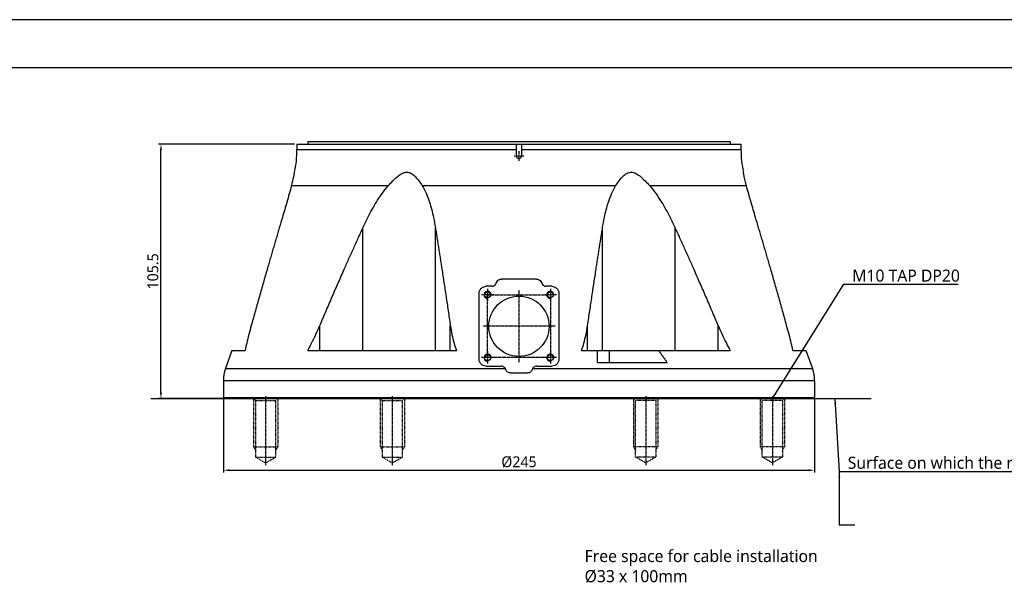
# Model space of a CAD drawing. Header units: millimetres. Extents: x 0 to 7374, y 0 to 4200.
# Tile 562 of 656: x 6560 to 6968, y 361 to 594. Entities that reach past the tile are written whole.
import ezdxf
from ezdxf.enums import TextEntityAlignment as Align

# ---------------------------------------------------------------- set-up
doc = ezdxf.new("R2010")
doc.units = ezdxf.units.MM
doc.header["$LTSCALE"] = 0.2
doc.linetypes.add('CENTER2', pattern=[1.125, 0.75, -0.125, 0.125, -0.125])
doc.linetypes.add('HIDDEN', pattern=[0.375, 0.25, -0.125])
for name, color, linetype in [('01_Object Line', 4, 'Continuous'), ('02_Center Line', 1, 'CENTER2'), ('03_Hidden Line', 2, 'HIDDEN'), ('10_Drawing Template', 2, 'Continuous'), ('12_Before Rev.Num.', 5, 'Continuous')]:
    doc.layers.add(name, color=color, linetype=linetype)
doc.styles.add('Rainbow-2.5 Style', font='malgunsl.ttf')
doc.styles.add('Rainbow-5.0 Style', font='malgunsl.ttf')
doc.dimstyles.new('Rainbow-5.0 Style', dxfattribs={"dimtxt": 4.5, "dimasz": 2.5, "dimexe": 1, "dimexo": 1, "dimgap": 1, "dimtad": 1, "dimdsep": 46, "dimtxsty": 'Rainbow-5.0 Style', "dimcen": 0, "dimclrd": 251, "dimclre": 251, "dimclrt": 7, "dimazin": 3, "dimtp": 0.1, "dimtm": 0.1, "dimtfac": 0.61, "dimtmove": 0, "dimatfit": 3, "dimfxl": 1, "dimlwd": -1, "dimlwe": -1, "dimarcsym": 1})

# ---------------------------------------------------------------- blocks, each defined once
blk = doc.blocks.new('*D129')
at = {"color": 251, "linetype": 'ByBlock', "transparency": 16777216}
for p, q in [((6644.01, 436.97), (6644.01, 406.31)), ((6889.01, 436.97), (6889.01, 406.31)), ((6646.51, 407.31), (6886.51, 407.31))]:
    blk.add_line(p, q, dxfattribs=at)
at = {"color": 251, "transparency": 16777216}
for points in [[(6646.51, 407.72), (6646.51, 406.89), (6644.01, 407.31)], [(6886.51, 407.72), (6886.51, 406.89), (6889.01, 407.31)]]:
    blk.add_solid(points, dxfattribs=at)
at = {"layer": 'Defpoints', "color": 0, "transparency": 16777216}
for p in [(6644.01, 437.97), (6889.01, 437.97), (6889.01, 407.31)]:
    blk.add_point(p, dxfattribs=at)
at = {"color": 7, "transparency": 16777216, "insert": (6766.51, 410.73), "char_height": 4.5, "attachment_point": 5, "style": 'Rainbow-5.0 Style'}
blk.add_mtext('%%c245', dxfattribs=at)
blk = doc.blocks.new('*D138')
at = {"color": 251, "linetype": 'ByBlock', "transparency": 16777216}
for p, q in [((6673.51, 542.47), (6617.15, 542.47)), ((6618.15, 439.47), (6618.15, 539.97)), ((6644.01, 436.97), (6617.15, 436.97))]:
    blk.add_line(p, q, dxfattribs=at)
at = {"color": 251, "transparency": 16777216}
for points in [[(6617.73, 539.97), (6618.56, 539.97), (6618.15, 542.47)], [(6617.73, 439.47), (6618.56, 439.47), (6618.15, 436.97)]]:
    blk.add_solid(points, dxfattribs=at)
at = {"layer": 'Defpoints', "color": 0, "transparency": 16777216}
for p in [(6618.15, 542.47), (6674.51, 542.47), (6645.01, 436.97)]:
    blk.add_point(p, dxfattribs=at)
at = {"color": 7, "transparency": 16777216, "insert": (6614.81, 489.72), "char_height": 4.5, "attachment_point": 5, "rotation": 90, "style": 'Rainbow-5.0 Style'}
blk.add_mtext('105.5', dxfattribs=at)
blk = doc.blocks.new('A$C549bb63c')
at = {"layer": '02_Center Line'}
blk.add_line((0, 1), (0, -27.62), dxfattribs=at)
at = {"layer": '03_Hidden Line'}
for p, q in [((-5, 0), (-5, -20)), ((-4.19, -0.81), (-5, 0)), ((4.19, -0.81), (5, 0)), ((5, 0), (5, -20)), ((4.19, -0.81), (-4.19, -0.81)), ((-4.19, -24.2), (-4.19, -0.81)), ((4.19, -0.81), (4.19, -24.2)), ((-5, -20), (-4.19, -21.41)), ((5, -20), (-5, -20)), ((5, -20), (4.19, -21.41)), ((4.19, -24.2), (-4.19, -24.2)), ((0, -26.62), (-4.19, -24.2)), ((4.19, -24.2), (0, -26.62))]:
    blk.add_line(p, q, dxfattribs=at)
blk = doc.blocks.new('asdfjkalsdfjklasdfj')
for p, q in [((18565.63, -18112.47), (18749.63, -18112.47)), ((18565.63, -18112.47), (18565.63, -18114.68)), ((18570.13, -18111.47), (18745.13, -18111.47)), ((18570.13, -18111.47), (18570.13, -18112.47)), ((18656.63, -18114.68), (18656.63, -18112.47)), ((18658.63, -18112.47), (18658.63, -18114.68)), ((18745.13, -18111.47), (18745.13, -18112.47)), ((18749.63, -18112.47), (18749.63, -18114.68)), ((18565.63, -18114.68), (18656.63, -18114.68)), ((18658.63, -18114.68), (18749.63, -18114.68)), ((18603.43, -18129.8), (18563.36, -18129.8)), ((18697.69, -18129.8), (18617.56, -18129.8)), ((18751.89, -18129.8), (18711.83, -18129.8)), ((18592.94, -18197.97), (18592.94, -18147.2)), ((18623, -18197.97), (18623, -18147.2)), ((18692.26, -18197.97), (18692.26, -18147.2)), ((18722.32, -18197.97), (18722.32, -18147.2)), ((18664.83, -18168.42), (18650.43, -18168.42)), ((18646.33, -18171.42), (18644.08, -18171.42)), ((18671.18, -18171.42), (18668.93, -18171.42)), ((18575.14, -18197.97), (18575.14, -18187.6)), ((18629.18, -18197.97), (18629.18, -18187.6)), ((18686.08, -18197.97), (18686.08, -18187.6)), ((18740.11, -18197.97), (18740.11, -18187.6)), ((18538.7, -18197.97), (18536, -18205.52)), ((18538.7, -18197.97), (18544.14, -18197.97)), ((18570.07, -18197.97), (18631.69, -18197.97)), ((18683.56, -18197.97), (18745.18, -18197.97)), ((18695.13, -18202.97), (18695.13, -18197.97)), ((18771.12, -18197.97), (18776.56, -18197.97)), ((18776.56, -18197.97), (18779.26, -18205.52)), ((18536, -18205.52), (18652, -18205.52)), ((18644.08, -18204.52), (18650.26, -18204.52)), ((18663.26, -18205.52), (18779.26, -18205.52)), ((18664.99, -18204.52), (18671.18, -18204.52)), ((18690.13, -18202.97), (18719.03, -18202.97)), ((18654.08, -18207.32), (18661.18, -18207.32)), ((18780.13, -18210.56), (18535.13, -18210.56)), ((18535.13, -18210.56), (18535.13, -18217.47)), ((18780.13, -18210.56), (18780.13, -18217.47)), ((18535.13, -18217.47), (18780.13, -18217.47)), ((18535.63, -18217.97), (18535.13, -18217.47)), ((18779.63, -18217.97), (18535.63, -18217.97)), ((18779.63, -18217.97), (18780.13, -18217.47))]:
    blk.add_line(p, q)
for centre, radius in [((18644.63, -18174.97), 1.23), ((18670.63, -18174.97), 1.23), ((18657.63, -18187.97), 12.5), ((18644.63, -18200.97), 1.23), ((18670.63, -18200.97), 1.23)]:
    blk.add_circle(centre, radius)
for centre, radius, start, end in [((18520.63, -18114.68), 45, 347.8985, 0), ((18794.63, -18114.68), 45, 180, 192.1015), ((18644.63, -18174.97), 1.5, 350, 260), ((18670.63, -18174.97), 1.5, 350, 260), ((18644.63, -18200.97), 1.5, 350, 260), ((18670.63, -18200.97), 1.5, 350, 260), ((18550.13, -18210.56), 15, 160.3674, 180), ((18765.13, -18210.56), 15, 0, 19.6326)]:
    blk.add_arc(centre, radius, start, end)
for centre, major_axis, start_param, end_param in [((18656.63, -18114.68), (0, 45), 4.650434, 4.712389), ((18658.63, -18114.68), (0, -45), 4.712389, 4.774344)]:
    blk.add_ellipse(centre, major_axis=major_axis, ratio=0.00002, start_param=start_param, end_param=end_param)
for points, knots in [([(18658.63, -18117.47), (18658.63, -18117.57), (18658.61, -18117.67), (18658.58, -18117.77), (18658.55, -18117.87), (18658.5, -18117.97), (18658.43, -18118.06), (18658.36, -18118.17), (18658.26, -18118.26), (18658.14, -18118.33), (18658.06, -18118.38), (18657.97, -18118.41), (18657.88, -18118.44), (18657.81, -18118.45), (18657.74, -18118.47), (18657.67, -18118.47), (18657.6, -18118.47), (18657.53, -18118.47), (18657.47, -18118.46), (18657.39, -18118.44), (18657.31, -18118.42), (18657.23, -18118.39), (18657.12, -18118.34), (18657.01, -18118.27), (18656.93, -18118.18), (18656.83, -18118.09), (18656.76, -18117.98), (18656.71, -18117.86), (18656.65, -18117.73), (18656.63, -18117.6), (18656.63, -18117.47)], [-0.3153721, -0.3153721, -0.3153721, -0.3153721, -0.2847084, -0.2847084, -0.2847084, -0.2518065, -0.2518065, -0.2518065, -0.2118611, -0.2118611, -0.2118611, -0.1831706, -0.1831706, -0.1831706, -0.1618225, -0.1618225, -0.1618225, -0.1415439, -0.1415439, -0.1415439, -0.116794, -0.116794, -0.116794, -0.0796426, -0.0796426, -0.0796426, -0.040036, -0.040036, -0.040036, 0, 0, 0, 0]), ([(18563.36, -18129.8), (18563.78, -18128.32), (18564.08, -18127), (18564.37, -18125.56), (18564.45, -18125.12), (18564.56, -18124.53), (18564.59, -18124.34), (18564.62, -18124.16), (18564.63, -18124.12), (18564.63, -18124.12), (18564.63, -18124.12), (18564.63, -18124.12)], [-11.509811, -11.509811, -11.509811, -11.509811, -10.548451, -10.548451, -10.086206, -10.086206, -9.748469, -9.748469, -9.546336, -9.546336, -9.53105, -9.53105, -9.53105, -9.53105]), ([(18603.43, -18129.8), (18604.12, -18129.03), (18604.78, -18128.33), (18606.97, -18126.11), (18608.18, -18125.14), (18609.61, -18124.43), (18610, -18124.28), (18610.67, -18124.14), (18610.93, -18124.11), (18611.45, -18124.12), (18611.72, -18124.16), (18612.41, -18124.34), (18612.83, -18124.53), (18613.75, -18125.12), (18614.26, -18125.56), (18615.67, -18127), (18616.63, -18128.32), (18617.56, -18129.8)], [7.798841, 7.798841, 7.798841, 7.798841, 8.141814, 8.141814, 9.027519, 9.027519, 9.346241, 9.346241, 9.546336, 9.546336, 9.748469, 9.748469, 10.086206, 10.086206, 10.548451, 10.548451, 11.509811, 11.509811, 11.509811, 11.509811]), ([(18697.69, -18129.8), (18698.17, -18129.03), (18698.65, -18128.33), (18700.32, -18126.11), (18701.36, -18125.14), (18702.66, -18124.43), (18703.03, -18124.28), (18703.67, -18124.14), (18703.92, -18124.11), (18704.45, -18124.12), (18704.72, -18124.16), (18705.45, -18124.34), (18705.9, -18124.53), (18706.93, -18125.12), (18707.52, -18125.56), (18709.22, -18127), (18710.48, -18128.32), (18711.83, -18129.8)], [7.798841, 7.798841, 7.798841, 7.798841, 8.141814, 8.141814, 9.027519, 9.027519, 9.346241, 9.346241, 9.546336, 9.546336, 9.748469, 9.748469, 10.086206, 10.086206, 10.548451, 10.548451, 11.509811, 11.509811, 11.509811, 11.509811]), ([(18751.89, -18129.8), (18751.68, -18129.03), (18751.5, -18128.33), (18750.97, -18126.11), (18750.81, -18125.14), (18750.68, -18124.43), (18750.65, -18124.28), (18750.63, -18124.14), (18750.63, -18124.12), (18750.63, -18124.12)], [7.798841, 7.798841, 7.798841, 7.798841, 8.141814, 8.141814, 9.027519, 9.027519, 9.346241, 9.346241, 9.53105, 9.53105, 9.53105, 9.53105]), ([(18563.36, -18129.8), (18562.79, -18131.85), (18562.09, -18134.3), (18560.86, -18138.57), (18560.24, -18140.7), (18559.18, -18144.3), (18558.75, -18145.74), (18558.31, -18147.2)], [10.780803, 10.780803, 10.780803, 10.780803, 11.566396, 11.566396, 12.281365, 12.281365, 12.742587, 12.742587, 12.742587, 12.742587]), ([(18592.94, -18147.2), (18593.61, -18145.74), (18594.3, -18144.3), (18596.12, -18140.7), (18597.28, -18138.57), (18599.89, -18134.3), (18601.57, -18131.85), (18603.43, -18129.8)], [6.957209, 6.957209, 6.957209, 6.957209, 7.41843, 7.41843, 8.133399, 8.133399, 8.918992, 8.918992, 8.918992, 8.918992]), ([(18617.56, -18129.8), (18618.85, -18131.85), (18619.83, -18134.3), (18621.21, -18138.57), (18621.75, -18140.7), (18622.5, -18144.3), (18622.77, -18145.74), (18623, -18147.2)], [10.780803, 10.780803, 10.780803, 10.780803, 11.566396, 11.566396, 12.281365, 12.281365, 12.742587, 12.742587, 12.742587, 12.742587]), ([(18692.26, -18147.2), (18692.49, -18145.74), (18692.75, -18144.3), (18693.51, -18140.7), (18694.05, -18138.57), (18695.43, -18134.3), (18696.41, -18131.85), (18697.69, -18129.8)], [6.957209, 6.957209, 6.957209, 6.957209, 7.41843, 7.41843, 8.133399, 8.133399, 8.918992, 8.918992, 8.918992, 8.918992]), ([(18711.83, -18129.8), (18713.69, -18131.85), (18715.36, -18134.3), (18717.98, -18138.57), (18719.14, -18140.7), (18720.95, -18144.3), (18721.65, -18145.74), (18722.32, -18147.2)], [10.780803, 10.780803, 10.780803, 10.780803, 11.566396, 11.566396, 12.281365, 12.281365, 12.742587, 12.742587, 12.742587, 12.742587]), ([(18756.94, -18147.2), (18756.51, -18145.74), (18756.08, -18144.3), (18755.02, -18140.7), (18754.4, -18138.57), (18753.17, -18134.3), (18752.47, -18131.85), (18751.89, -18129.8)], [6.957209, 6.957209, 6.957209, 6.957209, 7.41843, 7.41843, 8.133399, 8.133399, 8.918992, 8.918992, 8.918992, 8.918992]), ([(18648.23, -18170.02), (18648.26, -18169.94), (18648.29, -18169.86), (18648.46, -18169.49), (18648.64, -18169.24), (18649.07, -18168.84), (18649.33, -18168.68), (18649.87, -18168.47), (18650.16, -18168.42), (18650.43, -18168.42)], [0.7849132, 0.7849132, 0.7849132, 0.7849132, 0.8111359, 0.8111359, 0.9020092, 0.9020092, 0.9875864, 0.9875864, 1.0677625, 1.0677625, 1.0677625, 1.0677625]), ([(18664.83, -18168.42), (18665.1, -18168.42), (18665.38, -18168.47), (18665.93, -18168.68), (18666.19, -18168.84), (18666.61, -18169.24), (18666.8, -18169.49), (18666.96, -18169.86), (18666.99, -18169.94), (18667.02, -18170.02)], [1.0835248, 1.0835248, 1.0835248, 1.0835248, 1.1637009, 1.1637009, 1.2492781, 1.2492781, 1.3401514, 1.3401514, 1.3663741, 1.3663741, 1.3663741, 1.3663741]), ([(18641.08, -18174.42), (18641.08, -18174.37), (18641.08, -18174.31), (18641.1, -18173.89), (18641.2, -18173.5), (18641.54, -18172.77), (18641.79, -18172.44), (18642.36, -18171.93), (18642.7, -18171.73), (18643.4, -18171.48), (18643.75, -18171.42), (18644.08, -18171.42)], [0.9270881, 0.9270881, 0.9270881, 0.9270881, 0.9439345, 0.9439345, 1.0613313, 1.0613313, 1.1787281, 1.1787281, 1.2903703, 1.2903703, 1.3888845, 1.3888845, 1.3888845, 1.3888845]), ([(18646.33, -18171.42), (18646.56, -18171.42), (18646.8, -18171.38), (18647.28, -18171.2), (18647.51, -18171.05), (18647.88, -18170.7), (18648.04, -18170.48), (18648.18, -18170.17), (18648.21, -18170.1), (18648.23, -18170.02)], [-0.3023453, -0.3023453, -0.3023453, -0.3023453, -0.233556, -0.233556, -0.1573543, -0.1573543, -0.0786771, -0.0786771, -0.0563149, -0.0563149, -0.0563149, -0.0563149]), ([(18667.02, -18170.02), (18667.04, -18170.1), (18667.07, -18170.17), (18667.21, -18170.48), (18667.37, -18170.7), (18667.74, -18171.05), (18667.98, -18171.2), (18668.45, -18171.38), (18668.7, -18171.42), (18668.93, -18171.42)], [-0.5705356, -0.5705356, -0.5705356, -0.5705356, -0.5481733, -0.5481733, -0.4694962, -0.4694962, -0.3932945, -0.3932945, -0.3245052, -0.3245052, -0.3245052, -0.3245052]), ([(18671.18, -18171.42), (18671.51, -18171.42), (18671.86, -18171.48), (18672.56, -18171.73), (18672.9, -18171.93), (18673.46, -18172.44), (18673.72, -18172.77), (18674.06, -18173.5), (18674.15, -18173.89), (18674.17, -18174.26), (18674.18, -18174.31), (18674.18, -18174.37), (18674.18, -18174.42)], [1.426952, 1.426952, 1.426952, 1.426952, 1.5254661, 1.5254661, 1.6371083, 1.6371083, 1.7545051, 1.7545051, 1.8719019, 1.8719019, 1.8719019, 1.8887483, 1.8887483, 1.8887483, 1.8887483]), ([(18546.7, -18187.6), (18545.98, -18190.18), (18545.33, -18192.68), (18544.56, -18195.98), (18544.34, -18196.97), (18544.14, -18197.97)], [2.464751, 2.464751, 2.464751, 2.464751, 3.257717, 3.257717, 3.580133, 3.580133, 3.580133, 3.580133]), ([(18570.07, -18197.97), (18570.64, -18196.97), (18571.18, -18195.98), (18572.89, -18192.68), (18574.05, -18190.18), (18575.14, -18187.6)], [-12.296415, -12.296415, -12.296415, -12.296415, -11.973999, -11.973999, -11.181033, -11.181033, -11.181033, -11.181033]), ([(18629.18, -18187.6), (18629.56, -18190.18), (18630.07, -18192.68), (18631.01, -18195.98), (18631.33, -18196.97), (18631.69, -18197.97)], [2.464751, 2.464751, 2.464751, 2.464751, 3.257717, 3.257717, 3.580133, 3.580133, 3.580133, 3.580133]), ([(18683.56, -18197.97), (18683.93, -18196.97), (18684.24, -18195.98), (18685.18, -18192.68), (18685.7, -18190.18), (18686.08, -18187.6)], [-12.296415, -12.296415, -12.296415, -12.296415, -11.973999, -11.973999, -11.181033, -11.181033, -11.181033, -11.181033]), ([(18740.11, -18187.6), (18741.21, -18190.18), (18742.37, -18192.68), (18744.08, -18195.98), (18744.61, -18196.97), (18745.18, -18197.97)], [2.464751, 2.464751, 2.464751, 2.464751, 3.257717, 3.257717, 3.580133, 3.580133, 3.580133, 3.580133]), ([(18771.12, -18197.97), (18770.91, -18196.97), (18770.69, -18195.98), (18769.92, -18192.68), (18769.28, -18190.18), (18768.56, -18187.6)], [-12.296415, -12.296415, -12.296415, -12.296415, -11.973999, -11.973999, -11.181033, -11.181033, -11.181033, -11.181033]), ([(18644.08, -18204.52), (18644.04, -18204.52), (18644, -18204.52), (18643.57, -18204.5), (18643.16, -18204.4), (18642.44, -18204.06), (18642.11, -18203.82), (18641.61, -18203.26), (18641.39, -18202.91), (18641.14, -18202.21), (18641.08, -18201.86), (18641.08, -18201.52)], [0.4532421, 0.4532421, 0.4532421, 0.4532421, 0.4653108, 0.4653108, 0.5829222, 0.5829222, 0.7005335, 0.7005335, 0.8216186, 0.8216186, 0.9272006, 0.9272006, 0.9272006, 0.9272006]), ([(18674.18, -18201.52), (18674.18, -18201.86), (18674.12, -18202.21), (18673.86, -18202.91), (18673.65, -18203.26), (18673.14, -18203.82), (18672.82, -18204.06), (18672.09, -18204.4), (18671.69, -18204.5), (18671.26, -18204.52), (18671.22, -18204.52), (18671.18, -18204.52)], [0.0155032, 0.0155032, 0.0155032, 0.0155032, 0.1210852, 0.1210852, 0.2421703, 0.2421703, 0.3597816, 0.3597816, 0.477393, 0.477393, 0.4894617, 0.4894617, 0.4894617, 0.4894617]), ([(18652, -18205.52), (18651.91, -18205.37), (18651.8, -18205.23), (18651.52, -18204.94), (18651.3, -18204.79), (18650.82, -18204.58), (18650.56, -18204.52), (18650.29, -18204.52), (18650.28, -18204.52), (18650.26, -18204.52)], [0.1083644, 0.1083644, 0.1083644, 0.1083644, 0.1605056, 0.1605056, 0.235961, 0.235961, 0.3114165, 0.3114165, 0.3157174, 0.3157174, 0.3157174, 0.3157174]), ([(18654.08, -18207.32), (18654.07, -18207.32), (18654.06, -18207.32), (18654.02, -18207.32), (18653.99, -18207.32), (18653.9, -18207.31), (18653.84, -18207.31), (18653.64, -18207.28), (18653.5, -18207.24), (18653.15, -18207.1), (18652.95, -18206.98), (18652.58, -18206.67), (18652.42, -18206.47), (18652.25, -18206.14), (18652.21, -18206.03), (18652.17, -18205.92)], [-0.6537311, -0.6537311, -0.6537311, -0.6537311, -0.6517094, -0.6517094, -0.6411262, -0.6411262, -0.6246314, -0.6246314, -0.5798881, -0.5798881, -0.5108991, -0.5108991, -0.4324076, -0.4324076, -0.3952217, -0.3952217, -0.3952217, -0.3952217]), ([(18663.09, -18205.92), (18663.05, -18206.02), (18663.01, -18206.12), (18662.87, -18206.41), (18662.73, -18206.6), (18662.43, -18206.89), (18662.26, -18207.01), (18661.9, -18207.2), (18661.7, -18207.26), (18661.44, -18207.3), (18661.38, -18207.31), (18661.28, -18207.32), (18661.25, -18207.32), (18661.2, -18207.32), (18661.19, -18207.32), (18661.18, -18207.32)], [-0.9078306, -0.9078306, -0.9078306, -0.9078306, -0.8744286, -0.8744286, -0.8050693, -0.8050693, -0.743636, -0.743636, -0.6818999, -0.6818999, -0.6637289, -0.6637289, -0.652761, -0.652761, -0.6494335, -0.6494335, -0.6494335, -0.6494335]), ([(18664.99, -18204.52), (18664.98, -18204.52), (18664.96, -18204.52), (18664.7, -18204.52), (18664.44, -18204.58), (18663.95, -18204.79), (18663.74, -18204.94), (18663.45, -18205.23), (18663.35, -18205.37), (18663.26, -18205.52)], [0.3031267, 0.3031267, 0.3031267, 0.3031267, 0.3074276, 0.3074276, 0.3828831, 0.3828831, 0.4583386, 0.4583386, 0.5104797, 0.5104797, 0.5104797, 0.5104797])]:
    blk.add_open_spline(points, degree=3, knots=knots)
for points, weights in [([(18558.31, -18147.2), (18552.89, -18165.28), (18546.7, -18187.6)], [1.00437880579, 1.00691550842, 1.00239831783]), ([(18575.14, -18187.6), (18584.64, -18165.28), (18592.94, -18147.2)], [1.00159145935, 1.00431373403, 1]), ([(18623, -18147.2), (18625.88, -18165.28), (18629.18, -18187.6)], [1, 1.00431373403, 1.00159145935]), ([(18686.08, -18187.6), (18689.37, -18165.28), (18692.26, -18147.2)], [1.00159145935, 1.00431373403, 1]), ([(18722.32, -18147.2), (18730.62, -18165.28), (18740.11, -18187.6)], [1, 1.00431373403, 1.00159145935]), ([(18768.56, -18187.6), (18762.36, -18165.28), (18756.94, -18147.2)], [1.00159145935, 1.00431373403, 1]), ([(18641.08, -18201.52), (18641.08, -18187.39), (18641.08, -18174.42)], [1, 1.00089742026, 1]), ([(18674.18, -18174.42), (18674.18, -18187.39), (18674.18, -18201.52)], [1, 1.00089742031, 1]), ([(18690.13, -18202.97), (18690.13, -18200.45), (18690.13, -18197.97)], [1, 1.00002989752, 1]), ([(18715.45, -18197.97), (18717.23, -18200.39), (18719.03, -18202.97)], [1, 1.00011192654, 1])]:
    blk.add_rational_spline(points, weights, degree=2)
for points in [[(18652.17, -18205.92), (18652.13, -18205.78), (18652.07, -18205.65), (18652, -18205.52)], [(18663.26, -18205.52), (18663.19, -18205.65), (18663.13, -18205.78), (18663.09, -18205.92)]]:
    blk.add_open_spline(points, degree=3)
blk = doc.blocks.new('asjdfljasdf')
at = {"layer": '01_Object Line'}
for centre in [(17048.8, -18158.65), (17074.8, -18158.65), (17048.8, -18184.65), (17074.8, -18184.65)]:
    blk.add_arc(centre, 1.5, 350, 260, dxfattribs=at)
at = {"layer": '02_Center Line'}
for p, q in [((17061.8, -18099.15), (17061.8, -18103.15)), ((17063.8, -18101.15), (17059.8, -18101.15)), ((17048.8, -18156.15), (17048.8, -18161.15)), ((17061.8, -18156.65), (17061.8, -18186.65)), ((17074.8, -18156.15), (17074.8, -18161.15)), ((17051.3, -18158.65), (17046.3, -18158.65)), ((17077.3, -18158.65), (17072.3, -18158.65)), ((17076.8, -18171.65), (17046.8, -18171.65)), ((17051.3, -18184.65), (17046.3, -18184.65)), ((17048.8, -18182.15), (17048.8, -18187.15)), ((17077.3, -18184.65), (17072.3, -18184.65)), ((17074.8, -18182.15), (17074.8, -18187.15))]:
    blk.add_line(p, q, dxfattribs=at)
blk.add_lwpolyline([(17048.8, -18158.65), (17074.8, -18158.65), (17074.8, -18184.65), (17048.8, -18184.65)], close=True, dxfattribs=at)
blk.add_blockref('asdfjkalsdfjklasdfj', (-1595.83, 16.32))
blk = doc.blocks.new('A$C8c834157')
blk.add_blockref('asjdfljasdf', (-16939.3, 18210.34))
blk = doc.blocks.new('A$C08957360')
blk.add_lwpolyline([(0, 0), (840, 0), (840, 594), (0, 594)], close=True)
at = {"layer": '10_Drawing Template'}
blk.add_lwpolyline([(820, 20), (820, 574), (20, 574), (20, 20)], close=True, dxfattribs=at)
at = {"style": 'Rainbow-2.5 Style'}
for tag, p in [('품명', (743, 109.25)), ('품번', (725.5, 91.75)), ('리비전', (802.5, 91.75)), ('제도', (764.5, 74)), ('제도일자', (802.5, 74)), ('스케일', (680, 69)), ('재질', (719, 69)), ('검토', (764.5, 60)), ('검토일자', (802.5, 60)), ('승인', (764.5, 46)), ('승인일자', (802.5, 46)), ('참조', (719, 41)), ('페이지', (764.5, 32))]:
    blk.add_attdef(tag, text='', height=5, dxfattribs=at).set_placement(p, align=Align.MIDDLE_CENTER)

msp = doc.modelspace()

# ---------------------------------------------------------------- linework, layer by layer
at = {"layer": '12_Before Rev.Num.'}
msp.add_line((6614.004, 436.969), (6912.455, 436.969), dxfattribs=at)

# ---------------------------------------------------------------- block references
for name, p in [('A$C08957360', (6534, 0)), ('A$C8c834157', (6644.01, 428.276)), ('A$C549bb63c', (6819.01, 436.969)), ('A$C549bb63c', (6871.51, 436.969))]:
    msp.add_blockref(name, p)
at = {"xscale": -1}
for p in [(6661.51, 436.969), (6714.01, 436.969)]:
    msp.add_blockref('A$C549bb63c', p, dxfattribs=at)

# ---------------------------------------------------------------- texts
at = {"color": 7, "char_height": 5, "attachment_point": 7, "style": 'Rainbow-5.0 Style'}
for s, insert in [('M10 TAP DP20', (6904.611, 485.38)), ('Surface on which the robot is fitted', (6902.753, 407.849)), ('Free space for cable installation\\P%%C33 x 100mm', (6793.702, 360.707))]:
    msp.add_mtext(s, dxfattribs=dict(at, insert=insert))

# ---------------------------------------------------------------- dimensions: what is measured, and where the dimension line sits
dim = msp.add_linear_dim(base=(6618.148, 542.469), p1=(6645.01, 436.969), p2=(6674.51, 542.469), angle=90, dimstyle='Rainbow-5.0 Style')
dim.commit()
dim.dimension.update_dxf_attribs({"geometry": '*D138', "text_midpoint": (6614.808, 489.719)})
dim = msp.add_linear_dim(base=(6889.01, 407.308), p1=(6644.01, 437.969), p2=(6889.01, 437.969), dimstyle='Rainbow-5.0 Style', override={"dimpost": '%%c<>', "dimtol": 0, "dimlim": 0, "dimtp": 0.1, "dimtm": 0.1, "dimtfac": 0.61, "dimtdec": 2, "dimtolj": 0, "dimtzin": 8})
dim.commit()
dim.dimension.update_dxf_attribs({"geometry": '*D129', "text_midpoint": (6766.51, 410.732)})

# ---------------------------------------------------------------- leaders
at = {"annotation_type": 0, "has_hookline": 1, "hookline_direction": 0}
for points, text_width in [([(6871.51, 436.969), (6901.111, 484.38), (6903.611, 484.38)], 43.902), ([(6897.413, 436.969), (6899.253, 406.849), (6901.753, 406.849)], 105.568)]:
    msp.add_leader(points, dimstyle='Rainbow-5.0 Style', override={"dimgap": 1, "dimtad": 1}, dxfattribs=dict(at, text_width=text_width))
msp.add_leader([(6899.253, 406.849), (6899.253, 384.691), (6905.698, 384.691)], dimstyle='Rainbow-5.0 Style', override={"dimgap": 1, "dimtad": 1})

doc.saveas('drawing.dxf')
